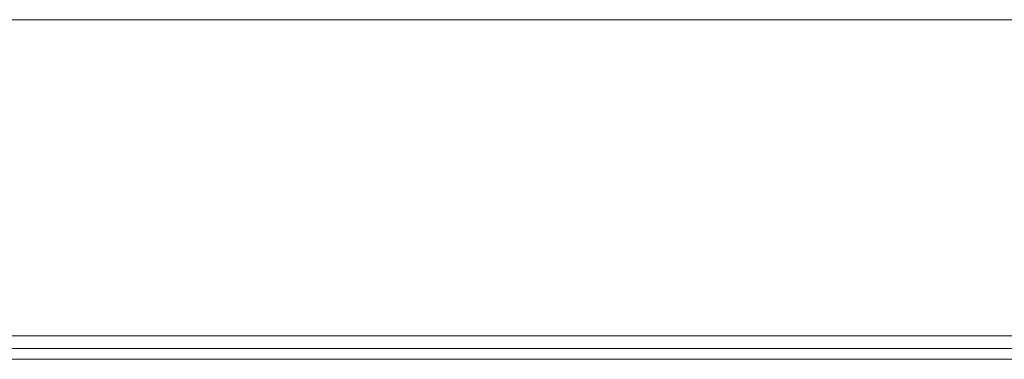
# Model space of a CAD drawing. Header units: millimetres. Extents: x 2 to 902, y -447 to 199.
# Tile 842 of 1056: x 33.108 to 33.947, y 180.925 to 181.215. Entities that reach past the tile are written whole.
import ezdxf

# ---------------------------------------------------------------- set-up
doc = ezdxf.new("R2010")
doc.units = ezdxf.units.MM
doc.header["$MEASUREMENT"] = 0
for name, color, linetype, lineweight in [('IFC-Laje-Contorno', 134, 'Continuous', 5), ('IFC-Parede padrão-Contorno', 44, 'Continuous', 5), ('IFC-Viga-Contorno', 66, 'Continuous', 5)]:
    doc.layers.add(name, color=color, linetype=linetype, lineweight=lineweight)

msp = doc.modelspace()

# ---------------------------------------------------------------- linework, layer by layer
at = {"layer": 'IFC-Laje-Contorno', "color": 7, "lineweight": 5}
for p, q in [((29.06831, 180.92521), (35.87711, 180.92521)), ((29.06831, 180.9252), (35.87711, 180.9252))]:
    msp.add_line(p, q, dxfattribs=at)
at = {"layer": 'IFC-Parede padrão-Contorno', "color": 7, "lineweight": 5}
for p, q in [((29.06831, 180.9452), (33.27089, 180.9452)), ((33.27089, 180.9452), (35.87711, 180.9452)), ((31.67452, 180.9252), (35.87711, 180.9252))]:
    msp.add_line(p, q, dxfattribs=at)
at = {"layer": 'IFC-Viga-Contorno', "color": 7, "lineweight": 5}
for p, q in [((32.97644, 181.21453), (35.87711, 181.21453)), ((32.97644, 181.21453), (34.09046, 181.21453)), ((29.09371, 180.93453), (35.87711, 180.93453))]:
    msp.add_line(p, q, dxfattribs=at)

doc.saveas('drawing.dxf')
